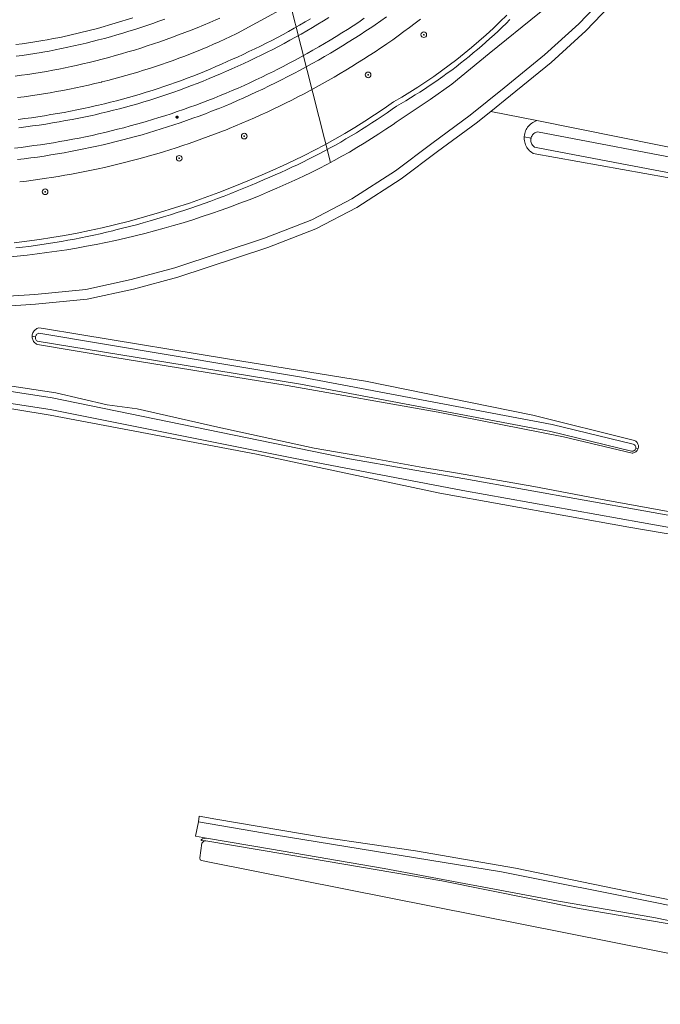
# Model space of a CAD drawing. Header units: metres. Extents: x 152610 to 160096, y 456114 to 462495.
# Tile 327 of 656: x 157693 to 157784, y 459653 to 459793. Entities that reach past the tile are written whole.
import ezdxf

# ---------------------------------------------------------------- set-up
doc = ezdxf.new("R2010")
doc.units = ezdxf.units.M
doc.header["$LTSCALE"] = 0.5
doc.layers.get('0').update_dxf_attribs({"linetype": 'CONTINUOUS'})
for name, color, linetype, lineweight in [('B-PV-GK-BESCHOEIING-G', 251, 'GK-BESCHOEIING-SO', 18), ('B-PV-GR-BOOM-S', 251, 'CONTINUOUS', 25), ('B-PV-GR-BOS_LOOF-GV', 251, 'CONTINUOUS', 13), ('B-PV-GR-GRAS-GV', 251, 'CONTINUOUS', 13), ('B-PV-IE-MEUBILAIR-S', 251, 'CONTINUOUS', 25), ('B-PV-KW-KUNSTWERK_DUIKER-G', 251, 'CONTINUOUS', 18), ('B-PV-OG-TERREIN_BEGROEID-GV', 251, 'CONTINUOUS', 18), ('B-PV-OG-TERREIN_OEVER-GV', 251, 'CONTINUOUS', 18), ('B-PV-OG-WATER_SLOOT-GV', 251, 'CONTINUOUS', 18), ('B-PV-VH-GESLOTENVERHARDING_ASFALT-GV', 251, 'CONTINUOUS', 18), ('B-PV-VH-OPENVERHARDING_BETONSTRAATSTEEN-GV', 251, 'CONTINUOUS', 18), ('B-PV-VH-OPENVERHARDING_TEGEL-GV', 251, 'CONTINUOUS', 18)]:
    doc.layers.add(name, color=color, linetype=linetype, lineweight=lineweight)
doc.styles.add('NLCS-ISO', font='NLCS-ISO.ttf')
doc.linetypes.add('GK-BESCHOEIING-SO', pattern='A,18,-3,[1,NLCS.SHX,S=0.6,R=0,X=0,Y=0],-3', length=24)

# ---------------------------------------------------------------- blocks, each defined once
blk = doc.blocks.new('SIE-MEUBILAIR_PAAL_LICHTMAST-SO')
for points in [[(-0.62, 0), (-1, 0)], [(-0.71, 0.71), (-0.44, 0.44)], [(0, 1), (0, 0.62)], [(0.44, 0.44), (0.71, 0.71)], [(1, 0), (0.62, 0)], [(-0.71, -0.71), (-0.44, -0.44)], [(0, -0.62), (0, -1)], [(0.44, -0.44), (0.71, -0.71)]]:
    blk.add_lwpolyline(points)
blk.add_circle((0, 0), 0.5)
blk = doc.blocks.new('SGR-BOOM_GBKN-SO')
at = {"linetype": 'ByBlock', "lineweight": 18}
h = blk.add_hatch(color=0, dxfattribs=at)
h.dxf.hatch_style = 1
edge = h.paths.add_edge_path()
edge.add_arc((0, 0), 0.25, 0, 360)
at = {"color": 0, "linetype": 'ByBlock', "lineweight": 18}
for radius in [2, 0.25]:
    blk.add_circle((0, 0), radius, dxfattribs=at)
at = {"color": 0, "linetype": 'ByBlock', "lineweight": 18, "style": 'NLCS-ISO'}
blk.add_attdef('SOORT', (2.5, 0), '', height=1.5, dxfattribs=at)

msp = doc.modelspace()

# ---------------------------------------------------------------- linework, layer by layer
at = {"layer": 'B-PV-GK-BESCHOEIING-G', "flags": 128}
msp.add_lwpolyline([(157621.543, 459766.067), (157631.048, 459764.67), (157642.392, 459762.921), (157651.111, 459761.466), (157658.881, 459760.528), (157670.486, 459759.043), (157671.519, 459758.901), (157672.555, 459758.776), (157673.593, 459758.666), (157674.632, 459758.573), (157675.673, 459758.495), (157676.714, 459758.433), (157677.757, 459758.387), (157678.8, 459758.357), (157679.843, 459758.343), (157680.886, 459758.346), (157681.93, 459758.364), (157682.972, 459758.398), (157684.015, 459758.448), (157685.056, 459758.514), (157686.096, 459758.596), (157686.593, 459758.641), (157691.469, 459758.993), (157692.877, 459759.131), (157694.284, 459759.284), (157695.689, 459759.454), (157697.091, 459759.64), (157698.492, 459759.841), (157699.891, 459760.058), (157701.286, 459760.291), (157702.679, 459760.54), (157704.07, 459760.805), (157705.457, 459761.085), (157706.84, 459761.381), (157708.221, 459761.692), (157709.598, 459762.019), (157710.971, 459762.362), (157712.34, 459762.72), (157713.705, 459763.094), (157715.065, 459763.483), (157716.421, 459763.887), (157717.773, 459764.307), (157719.119, 459764.741), (157720.461, 459765.192), (157721.797, 459765.657), (157723.128, 459766.137), (157724.454, 459766.632), (157725.774, 459767.143), (157727.088, 459767.668), (157728.396, 459768.208), (157729.698, 459768.763), (157730.993, 459769.332), (157732.282, 459769.916), (157733.504, 459770.486), (157734.605, 459771.021), (157735.7, 459771.57), (157736.787, 459772.134), (157737.867, 459772.711), (157738.939, 459773.303), (157740.003, 459773.908), (157741.06, 459774.528), (157742.108, 459775.161), (157743.147, 459775.808), (157744.179, 459776.468), (157745.201, 459777.142), (157746.215, 459777.829), (157746.665, 459778.14), (157751.466, 459781.377), (157754.544, 459783.551), (157759.862, 459787.893), (157767.004, 459793.665), (157769.663, 459795.836), (157771.592, 459797.477), (157772.996, 459799.061), (157773.88, 459800.012), (157774.034, 459800.485), (157774.439, 459802.482), (157774.677, 459804.995), (157775.837, 459806.35), (157777.24, 459806.647), (157777.583, 459806.728), (157777.923, 459806.824), (157778.259, 459806.935), (157778.589, 459807.061), (157778.912, 459807.202), (157779.229, 459807.358), (157779.539, 459807.528), (157779.841, 459807.712), (157780.134, 459807.909), (157780.418, 459808.119), (157780.692, 459808.342), (157780.955, 459808.577), (157781.208, 459808.824), (157781.314, 459808.934), (157784.487, 459812.368), (157787.194, 459815.116), (157791.103, 459818.503), (157792.459, 459819.51), (157792.799, 459819.78), (157793.128, 459820.063), (157793.447, 459820.358), (157793.755, 459820.664), (157794.051, 459820.982), (157794.335, 459821.31), (157794.607, 459821.648), (157794.867, 459821.996), (157795.113, 459822.354), (157795.346, 459822.72), (157795.565, 459823.095), (157795.771, 459823.477), (157795.962, 459823.867), (157796.139, 459824.263), (157796.301, 459824.666), (157796.448, 459825.075), (157796.558, 459825.416), (157797.833, 459830.252), (157799.338, 459839.181), (157799.825, 459844.168), (157802.799, 459860.033), (157803.904, 459866.493), (157803.979, 459866.989), (157804.069, 459867.481), (157804.175, 459867.97), (157804.297, 459868.456), (157804.434, 459868.938), (157804.586, 459869.415), (157804.754, 459869.886), (157804.937, 459870.353), (157805.134, 459870.813), (157805.346, 459871.266), (157805.572, 459871.713), (157805.813, 459872.152), (157806.068, 459872.583), (157806.336, 459873.006), (157806.617, 459873.42), (157806.912, 459873.825), (157807.219, 459874.22), (157807.539, 459874.606), (157807.871, 459874.981), (157808.215, 459875.345), (157808.57, 459875.697), (157808.936, 459876.039), (157809.313, 459876.368), (157809.701, 459876.686), (157810.098, 459876.99), (157810.505, 459877.282), (157810.921, 459877.561), (157811.345, 459877.826), (157811.528, 459877.935), (157812.002, 459878.151), (157812.482, 459878.352), (157812.968, 459878.539), (157813.459, 459878.711), (157813.956, 459878.868), (157814.457, 459879.009), (157814.963, 459879.135), (157815.472, 459879.245), (157815.984, 459879.339), (157816.499, 459879.418), (157817.015, 459879.481), (157817.534, 459879.528), (157818.02, 459879.558), (157818.905, 459879.593), (157819.791, 459879.612), (157820.676, 459879.615), (157821.562, 459879.603), (157822.447, 459879.574), (157823.332, 459879.529), (157824.216, 459879.468), (157825.098, 459879.392), (157825.979, 459879.299), (157826.858, 459879.191), (157827.735, 459879.066), (157828.61, 459878.926), (157829.482, 459878.77), (157829.829, 459878.703), (157847.691, 459875.272), (157865.972, 459871.844), (157882.201, 459869.24), (157907.939, 459864.663), (157948.65, 459857.262), (157954.27, 459856.255), (157958.365, 459855.867), (157961.463, 459855.418), (157965.353, 459854.346), (157975.192, 459850.435), (157981.133, 459848.696), (157981.85, 459848.478), (157982.571, 459848.275), (157983.296, 459848.088), (157984.025, 459847.916), (157984.758, 459847.76), (157985.493, 459847.62), (157986.232, 459847.495), (157986.973, 459847.386), (157987.716, 459847.293), (157988.461, 459847.216), (157989.208, 459847.155), (157989.956, 459847.109), (157990.704, 459847.08), (157991.453, 459847.067), (157992.202, 459847.07), (157992.951, 459847.088), (157993.699, 459847.123), (157994.416, 459847.171), (157998.714, 459847.624), (158000, 459847.633), (158009.32, 459846.378), (158022.876, 459843.827), (158034.469, 459841.861), (158044.977, 459839.819), (158047.253, 459839.446), (158053.831, 459839.622), (158055.86, 459839.703), (158056.805, 459839.603), (158057.541, 459839.502), (158058.277, 459839.296), (158059.083, 459838.951), (158060.206, 459838.327), (158060.828, 459837.754), (158066.888, 459832.17), (158069.422, 459829.419), (158073.654, 459823.494), (158074.393, 459822.728), (158079.172, 459818.975), (158081.949, 459816.68), (158083.317, 459816.023), (158088.641, 459814.932), (158095.297, 459813.674), (158095.505, 459813.573), (158095.706, 459813.458), (158095.899, 459813.33), (158096.082, 459813.188), (158096.255, 459813.034), (158096.418, 459812.869), (158096.568, 459812.693), (158096.706, 459812.507), (158096.83, 459812.312), (158096.941, 459812.108), (158097.038, 459811.898), (158097.12, 459811.681), (158097.186, 459811.459), (158097.237, 459811.234), (158097.273, 459811.005), (158097.293, 459810.774), (158097.296, 459810.542), (158097.284, 459810.311), (158097.255, 459810.081), (158097.211, 459809.854), (158097.207, 459809.835)], dxfattribs=at)
at = {"layer": 'B-PV-GR-BOS_LOOF-GV', "flags": 128}
for points in [[(157791.428, 459769.158), (157766.105, 459773.687), (157766.042, 459773.724), (157765.874, 459773.836), (157765.714, 459773.961), (157765.565, 459774.098), (157765.428, 459774.246), (157765.302, 459774.405), (157765.189, 459774.573), (157765.09, 459774.75), (157765.005, 459774.934), (157764.935, 459775.124), (157764.88, 459775.319), (157764.84, 459775.517), (157764.816, 459775.718), (157764.808, 459775.921), (157764.814, 459776.054), (157764.816, 459776.123), (157764.84, 459776.324), (157764.88, 459776.522), (157764.935, 459776.717), (157765.006, 459776.907), (157765.091, 459777.09), (157765.19, 459777.266), (157765.303, 459777.434), (157765.429, 459777.592), (157765.566, 459777.74), (157765.715, 459777.876), (157765.875, 459778), (157766.043, 459778.111), (157766.22, 459778.209), (157766.404, 459778.292), (157766.595, 459778.36), (157760.088, 459779.674), (157758.007, 459778), (157752.526, 459773.997), (157747.345, 459770.086), (157741.047, 459766.031), (157735.249, 459763.026), (157728.421, 459760.36), (157715.654, 459756.15), (157709.38, 459754.447), (157702.815, 459753.026), (157695.46, 459752.318), (157687.768, 459751.822)], [(157681.731, 459742.258), (157698.34, 459739.76), (157705.633, 459738.066), (157709.872, 459737.468), (157721.336, 459734.895), (157735.008, 459731.92), (157741.071, 459730.881), (157750.429, 459729.167), (157755.335, 459728.365), (157766.199, 459726.452), (157775.873, 459724.636), (157785.511, 459722.854)], [(157786.762, 459664.206), (157772.604, 459666.618), (157753.115, 459670.529), (157734.507, 459673.713), (157719.617, 459676.197), (157719.421, 459676.196), (157719.086, 459675.885), (157718.789, 459673.809), (157718.819, 459673.528), (157719.016, 459673.417), (157720.173, 459673.16), (157821.661, 459653.018)]]:
    msp.add_lwpolyline(points, dxfattribs=at)
msp.add_lwpolyline([(157694.985, 459747.8), (157694.987, 459747.85), (157695.006, 459747.99), (157695.042, 459748.126), (157695.093, 459748.258), (157695.158, 459748.383), (157695.237, 459748.5), (157695.328, 459748.608), (157695.432, 459748.704), (157695.545, 459748.788), (157695.667, 459748.859), (157695.797, 459748.915), (157695.932, 459748.957), (157695.952, 459748.961), (157696.592, 459748.899), (157701.754, 459748.028), (157723.008, 459744.551), (157742.304, 459741.43), (157766.028, 459736.59), (157780.443, 459732.994), (157780.552, 459732.941), (157780.654, 459732.874), (157780.746, 459732.794), (157780.827, 459732.703), (157780.896, 459732.602), (157780.95, 459732.494), (157780.99, 459732.379), (157781.015, 459732.259), (157781.023, 459732.138), (157781.016, 459732.016), (157780.993, 459731.897), (157780.985, 459731.873), (157780.954, 459731.781), (157780.901, 459731.672), (157780.833, 459731.57), (157780.753, 459731.479), (157780.662, 459731.398), (157780.561, 459731.33), (157780.452, 459731.276), (157780.336, 459731.237), (157780.217, 459731.213), (157780.119, 459731.205), (157770.398, 459733.523), (157752.581, 459737.027), (157731.19, 459740.772), (157706.462, 459744.83), (157695.734, 459746.601), (157695.608, 459746.664), (157695.489, 459746.742), (157695.381, 459746.832), (157695.283, 459746.933), (157695.197, 459747.045), (157695.125, 459747.167), (157695.066, 459747.295), (157695.023, 459747.429), (157694.995, 459747.568), (157694.983, 459747.709)], close=True, dxfattribs=at)
at = {"layer": 'B-PV-GR-GRAS-GV', "flags": 128}
msp.add_lwpolyline([(157778.036, 459795.821), (157773.566, 459791.085), (157768.625, 459786.613), (157762.869, 459781.91), (157760.088, 459779.674), (157766.595, 459778.36), (157789.82, 459773.71), (157859.915, 459759.763), (157936.311, 459745.13)], dxfattribs=at)
at = {"layer": 'B-PV-KW-KUNSTWERK_DUIKER-G', "flags": 128}
msp.add_lwpolyline([(157698.636, 459845.35), (157706.336, 459845.089), (157718.406, 459806.614), (157727.355, 459811.814), (157737.344, 459772.432)], dxfattribs=at)
at = {"layer": 'B-PV-OG-TERREIN_BEGROEID-GV', "flags": 128}
for points in [[(157692.924, 459781.631), (157693.846, 459781.754), (157694.767, 459781.884), (157695.687, 459782.022), (157696.605, 459782.168), (157697.523, 459782.323), (157698.438, 459782.484), (157699.353, 459782.654), (157700.266, 459782.832), (157701.178, 459783.017), (157702.087, 459783.211), (157702.996, 459783.412), (157703.902, 459783.621), (157704.807, 459783.837), (157704.858, 459783.85), (157705.715, 459784.062), (157706.569, 459784.283), (157707.422, 459784.51), (157708.272, 459784.746), (157709.121, 459784.99), (157709.967, 459785.24), (157710.81, 459785.499), (157711.652, 459785.766), (157712.491, 459786.039), (157713.327, 459786.321), (157714.161, 459786.61), (157714.992, 459786.907), (157715.821, 459787.211), (157716.646, 459787.523), (157717.469, 459787.842), (157718.289, 459788.168), (157719.106, 459788.502), (157719.92, 459788.844), (157720.731, 459789.192), (157721.538, 459789.548), (157722.342, 459789.912), (157723.143, 459790.282), (157723.941, 459790.66), (157724.121, 459790.747), (157734.371, 459796.373)], [(157762.334, 459793.301), (157761.37, 459792.353), (157760.39, 459791.422), (157759.394, 459790.509), (157758.381, 459789.614), (157757.352, 459788.737), (157756.308, 459787.879), (157755.249, 459787.039), (157754.174, 459786.219), (157753.086, 459785.418), (157751.983, 459784.636), (157750.867, 459783.874), (157749.737, 459783.132), (157748.594, 459782.41), (157747.438, 459781.709), (157746.27, 459781.029), (157744.924, 459780.084), (157743.561, 459779.163), (157742.182, 459778.266), (157740.788, 459777.394), (157739.378, 459776.546), (157737.954, 459775.724), (157736.515, 459774.927), (157735.062, 459774.156), (157733.596, 459773.41), (157732.117, 459772.691), (157730.625, 459771.997), (157729.121, 459771.331), (157727.606, 459770.691), (157725.572, 459769.816), (157723.524, 459768.977), (157721.461, 459768.174), (157719.384, 459767.407), (157717.294, 459766.676), (157715.191, 459765.983), (157713.077, 459765.326), (157710.951, 459764.707), (157708.815, 459764.125), (157706.669, 459763.581), (157704.909, 459763.158), (157703.141, 459762.765), (157701.368, 459762.401), (157699.588, 459762.067), (157697.803, 459761.763), (157696.014, 459761.489), (157694.22, 459761.245), (157692.422, 459761.031)], [(157692.422, 459761.031), (157694.22, 459761.245), (157696.014, 459761.489), (157697.803, 459761.763), (157699.588, 459762.067), (157701.368, 459762.401), (157703.141, 459762.765), (157704.909, 459763.158), (157706.669, 459763.581), (157708.815, 459764.125), (157710.951, 459764.707), (157713.077, 459765.326), (157715.191, 459765.983), (157717.294, 459766.676), (157719.384, 459767.407), (157721.461, 459768.174), (157723.524, 459768.977), (157725.572, 459769.816), (157727.606, 459770.691), (157729.121, 459771.331), (157730.625, 459771.997), (157732.117, 459772.691), (157733.596, 459773.41), (157735.062, 459774.156), (157736.515, 459774.927), (157737.954, 459775.724), (157739.378, 459776.546), (157740.788, 459777.394), (157742.182, 459778.266), (157743.561, 459779.163), (157744.924, 459780.084), (157746.27, 459781.029), (157747.438, 459781.709), (157748.594, 459782.41), (157749.737, 459783.132), (157750.867, 459783.874), (157751.983, 459784.636), (157753.086, 459785.418), (157754.174, 459786.219), (157755.249, 459787.039), (157756.308, 459787.879), (157757.352, 459788.737), (157758.381, 459789.614), (157759.394, 459790.509), (157760.39, 459791.422), (157761.37, 459792.353), (157762.334, 459793.301)], [(157742.123, 459792.879), (157741.33, 459792.347), (157740.532, 459791.823), (157739.729, 459791.305), (157738.922, 459790.794), (157738.112, 459790.29), (157737.297, 459789.793), (157736.477, 459789.302), (157735.654, 459788.818), (157734.826, 459788.342), (157733.995, 459787.872), (157733.16, 459787.409), (157732.321, 459786.953), (157731.478, 459786.504), (157730.631, 459786.063), (157729.781, 459785.628), (157729.231, 459785.35), (157728.403, 459784.938), (157727.571, 459784.534), (157726.736, 459784.137), (157725.897, 459783.747), (157725.054, 459783.364), (157724.209, 459782.988), (157723.36, 459782.62), (157722.508, 459782.259), (157721.653, 459781.906), (157720.795, 459781.56), (157719.935, 459781.222), (157719.071, 459780.89), (157718.204, 459780.567), (157717.335, 459780.251), (157716.463, 459779.942), (157715.588, 459779.641), (157714.711, 459779.348), (157713.831, 459779.062), (157712.949, 459778.784), (157712.064, 459778.513), (157711.177, 459778.25), (157710.69, 459778.107), (157709.796, 459777.851), (157708.901, 459777.602), (157708.003, 459777.362), (157707.103, 459777.129), (157706.201, 459776.904), (157705.298, 459776.687), (157704.392, 459776.477), (157703.485, 459776.275), (157702.576, 459776.081), (157701.665, 459775.895), (157700.753, 459775.717), (157699.839, 459775.546), (157698.924, 459775.384), (157698.008, 459775.229), (157697.09, 459775.082), (157696.171, 459774.944), (157695.251, 459774.813), (157694.33, 459774.69), (157693.407, 459774.574), (157692.484, 459774.467)], [(157721.611, 459792.883), (157721.052, 459792.64), (157720.181, 459792.267), (157719.306, 459791.902), (157718.427, 459791.545), (157717.546, 459791.194), (157716.662, 459790.851), (157715.775, 459790.516), (157714.886, 459790.188), (157713.993, 459789.868), (157713.098, 459789.555), (157712.2, 459789.25), (157711.3, 459788.952), (157710.397, 459788.662), (157709.492, 459788.38), (157708.585, 459788.105), (157707.675, 459787.838), (157706.763, 459787.578), (157705.849, 459787.326), (157704.933, 459787.082), (157704.014, 459786.846), (157703.094, 459786.618), (157702.172, 459786.397), (157701.248, 459786.184), (157700.545, 459786.032), (157699.665, 459785.85), (157698.784, 459785.676), (157697.902, 459785.509), (157697.018, 459785.35), (157696.133, 459785.2), (157695.246, 459785.057), (157694.358, 459784.922), (157693.469, 459784.795), (157692.579, 459784.675)], [(157692.664, 459789.141), (157693.56, 459789.264), (157694.456, 459789.395), (157695.35, 459789.534), (157696.243, 459789.68), (157696.484, 459789.722), (157697.135, 459789.835), (157698.026, 459789.997), (157698.915, 459790.167), (157699.141, 459790.212), (157704.254, 459791.42), (157709.288, 459792.924)], [(157692.679, 459760.305), (157693.606, 459760.413), (157694.532, 459760.529), (157695.456, 459760.653), (157696.38, 459760.784), (157697.302, 459760.924), (157698.223, 459761.072), (157699.143, 459761.227), (157700.062, 459761.391), (157700.979, 459761.562), (157701.894, 459761.741), (157702.808, 459761.928), (157703.721, 459762.123), (157704.631, 459762.325), (157705.54, 459762.536), (157706.447, 459762.754), (157706.849, 459762.853), (157707.827, 459763.096), (157708.803, 459763.347), (157709.777, 459763.605), (157710.748, 459763.872), (157711.718, 459764.146), (157712.685, 459764.427), (157713.65, 459764.716), (157714.613, 459765.013), (157715.574, 459765.318), (157716.532, 459765.63), (157717.487, 459765.95), (157718.44, 459766.277), (157719.39, 459766.612), (157720.338, 459766.955), (157721.282, 459767.305), (157722.225, 459767.662), (157723.164, 459768.027), (157724.1, 459768.4), (157725.033, 459768.78), (157725.963, 459769.167), (157726.89, 459769.561), (157727.814, 459769.963), (157727.9, 459770.001), (157728.699, 459770.334), (157729.494, 459770.675), (157730.286, 459771.023), (157731.076, 459771.379), (157731.861, 459771.741), (157732.644, 459772.111), (157733.423, 459772.488), (157734.198, 459772.873), (157734.97, 459773.264), (157735.738, 459773.663), (157736.502, 459774.068), (157737.263, 459774.481), (157738.02, 459774.901), (157738.773, 459775.327), (157739.522, 459775.761), (157740.266, 459776.202), (157741.007, 459776.649), (157741.744, 459777.103), (157742.476, 459777.564), (157743.204, 459778.032), (157743.928, 459778.507), (157744.647, 459778.988), (157745.362, 459779.476), (157746.073, 459779.97), (157746.675, 459780.397), (157747.352, 459780.788), (157748.025, 459781.187), (157748.695, 459781.592), (157749.359, 459782.004), (157750.02, 459782.423), (157750.677, 459782.849), (157751.329, 459783.281), (157751.976, 459783.72), (157752.619, 459784.165), (157753.258, 459784.617), (157753.891, 459785.076), (157754.52, 459785.541), (157755.144, 459786.012), (157755.764, 459786.49), (157756.378, 459786.974), (157756.988, 459787.465), (157757.592, 459787.961), (157758.192, 459788.464), (157758.786, 459788.973), (157759.375, 459789.488), (157759.958, 459790.009), (157760.537, 459790.535), (157761.109, 459791.068), (157761.677, 459791.607), (157762.239, 459792.151), (157762.795, 459792.701)], [(157762.795, 459792.701), (157762.239, 459792.151), (157761.677, 459791.607), (157761.109, 459791.068), (157760.537, 459790.535), (157759.958, 459790.009), (157759.375, 459789.488), (157758.786, 459788.973), (157758.192, 459788.464), (157757.592, 459787.961), (157756.988, 459787.465), (157756.378, 459786.974), (157755.764, 459786.49), (157755.144, 459786.012), (157754.52, 459785.541), (157753.891, 459785.076), (157753.258, 459784.617), (157752.619, 459784.165), (157751.976, 459783.72), (157751.329, 459783.281), (157750.677, 459782.849), (157750.02, 459782.423), (157749.359, 459782.004), (157748.695, 459781.592), (157748.025, 459781.187), (157747.352, 459780.788), (157746.675, 459780.397), (157746.073, 459779.97), (157745.362, 459779.476), (157744.647, 459778.988), (157743.928, 459778.507), (157743.204, 459778.032), (157742.476, 459777.564), (157741.744, 459777.103), (157741.007, 459776.649), (157740.266, 459776.202), (157739.522, 459775.761), (157738.773, 459775.327), (157738.02, 459774.901), (157737.263, 459774.481), (157736.502, 459774.068), (157735.738, 459773.663), (157734.97, 459773.264), (157734.198, 459772.873), (157733.423, 459772.488), (157732.644, 459772.111), (157731.861, 459771.741), (157731.076, 459771.379), (157730.286, 459771.023), (157729.494, 459770.675), (157728.699, 459770.334), (157727.9, 459770.001), (157727.814, 459769.963), (157726.89, 459769.561), (157725.963, 459769.167), (157725.033, 459768.78), (157724.1, 459768.4), (157723.164, 459768.027), (157722.225, 459767.662), (157721.282, 459767.305), (157720.338, 459766.955), (157719.39, 459766.612), (157718.44, 459766.277), (157717.487, 459765.95), (157716.532, 459765.63), (157715.574, 459765.318), (157714.613, 459765.013), (157713.65, 459764.716), (157712.685, 459764.427), (157711.718, 459764.146), (157710.748, 459763.872), (157709.777, 459763.605), (157708.803, 459763.347), (157707.827, 459763.096), (157706.849, 459762.853), (157706.447, 459762.754), (157705.54, 459762.536), (157704.631, 459762.325), (157703.721, 459762.123), (157702.808, 459761.928), (157701.894, 459761.741), (157700.979, 459761.562), (157700.062, 459761.391), (157699.143, 459761.227), (157698.223, 459761.072), (157697.302, 459760.924), (157696.38, 459760.784), (157695.456, 459760.653), (157694.532, 459760.529), (157693.606, 459760.413), (157692.679, 459760.305)], [(157692.877, 459759.131), (157694.284, 459759.284), (157695.689, 459759.454), (157697.091, 459759.64), (157698.492, 459759.841), (157699.891, 459760.058), (157701.286, 459760.291), (157702.679, 459760.54), (157704.069, 459760.804), (157705.457, 459761.085), (157706.84, 459761.381), (157708.221, 459761.692), (157709.598, 459762.019), (157710.971, 459762.362), (157712.34, 459762.72), (157713.705, 459763.093), (157715.065, 459763.483), (157716.421, 459763.887), (157717.773, 459764.306), (157719.119, 459764.741), (157720.461, 459765.192), (157721.797, 459765.657), (157723.128, 459766.137), (157724.454, 459766.633), (157725.774, 459767.143), (157727.088, 459767.668), (157728.396, 459768.208), (157729.698, 459768.763), (157730.993, 459769.332), (157732.282, 459769.916), (157733.504, 459770.486), (157734.605, 459771.021), (157735.7, 459771.57), (157736.787, 459772.134), (157737.867, 459772.711), (157738.939, 459773.303), (157740.003, 459773.908), (157741.06, 459774.528), (157742.108, 459775.161), (157743.147, 459775.808), (157744.179, 459776.468), (157745.201, 459777.142), (157746.215, 459777.829), (157746.665, 459778.14), (157751.466, 459781.377), (157754.544, 459783.551), (157759.862, 459787.893), (157767.005, 459793.665)], [(157692.921, 459772.836), (157693.863, 459772.95), (157694.803, 459773.071), (157695.743, 459773.201), (157696.681, 459773.338), (157696.712, 459773.343), (157697.648, 459773.49), (157698.582, 459773.644), (157699.516, 459773.806), (157700.448, 459773.977), (157701.378, 459774.155), (157702.307, 459774.341), (157703.234, 459774.535), (157704.16, 459774.736), (157705.083, 459774.946), (157706.005, 459775.163), (157706.926, 459775.388), (157707.844, 459775.621), (157708.76, 459775.861), (157709.674, 459776.11), (157710.586, 459776.366), (157711.496, 459776.629), (157712.404, 459776.901), (157713.309, 459777.18), (157714.212, 459777.466), (157715.112, 459777.76), (157716.01, 459778.062), (157716.905, 459778.372), (157717.798, 459778.689), (157718.688, 459779.013), (157719.575, 459779.345), (157720.46, 459779.685), (157721.341, 459780.032), (157721.395, 459780.053), (157722.308, 459780.43), (157723.219, 459780.815), (157724.126, 459781.207), (157725.03, 459781.606), (157725.931, 459782.013), (157726.829, 459782.427), (157727.723, 459782.848), (157728.614, 459783.277), (157729.501, 459783.712), (157730.385, 459784.155), (157731.264, 459784.605), (157732.141, 459785.062), (157733.014, 459785.527), (157733.882, 459785.998), (157734.747, 459786.476), (157735.609, 459786.961), (157736.466, 459787.453), (157737.319, 459787.952), (157738.168, 459788.458), (157739.013, 459788.971), (157739.854, 459789.491), (157740.69, 459790.017), (157741.522, 459790.55), (157742.35, 459791.09), (157743.174, 459791.637), (157743.669, 459791.97), (157744.465, 459792.526), (157745.257, 459793.088)], [(157750.11, 459792.764), (157749.327, 459792.166), (157748.539, 459791.575), (157747.747, 459790.99), (157746.949, 459790.411), (157746.148, 459789.839), (157745.341, 459789.274), (157745.261, 459789.22), (157744.454, 459788.673), (157743.641, 459788.133), (157742.825, 459787.599), (157742.004, 459787.072), (157741.179, 459786.552), (157740.35, 459786.039), (157739.516, 459785.533), (157738.678, 459785.033), (157737.836, 459784.54), (157736.99, 459784.055), (157736.141, 459783.576), (157735.287, 459783.104), (157734.43, 459782.639), (157733.568, 459782.181), (157732.703, 459781.731), (157731.835, 459781.287), (157730.962, 459780.851), (157730.086, 459780.422), (157729.207, 459779.999), (157728.324, 459779.585), (157727.438, 459779.177), (157726.549, 459778.777), (157725.656, 459778.384), (157724.76, 459777.998), (157723.861, 459777.62), (157722.959, 459777.249), (157722.655, 459777.127), (157721.764, 459776.775), (157720.869, 459776.431), (157719.972, 459776.094), (157719.071, 459775.764), (157718.168, 459775.442), (157717.262, 459775.128), (157716.354, 459774.821), (157715.443, 459774.522), (157714.53, 459774.23), (157713.615, 459773.946), (157712.696, 459773.67), (157711.776, 459773.401), (157710.854, 459773.14), (157709.929, 459772.887), (157709.002, 459772.641), (157708.074, 459772.404), (157707.143, 459772.174), (157706.21, 459771.951), (157705.276, 459771.737), (157704.34, 459771.53), (157703.402, 459771.331), (157702.462, 459771.14), (157701.521, 459770.957), (157700.579, 459770.782), (157699.635, 459770.614), (157698.69, 459770.455), (157697.743, 459770.303), (157697.01, 459770.19), (157696.064, 459770.051), (157695.117, 459769.92), (157694.169, 459769.797), (157693.219, 459769.682)]]:
    msp.add_lwpolyline(points, dxfattribs=at)
at = {"layer": 'B-PV-OG-TERREIN_OEVER-GV', "flags": 128}
for points in [[(157776.996, 459796.765), (157772.583, 459792.09), (157767.708, 459787.678), (157761.985, 459783.001), (157757.152, 459779.116), (157751.689, 459775.125), (157746.541, 459771.239), (157740.342, 459767.248), (157734.669, 459764.308), (157727.945, 459761.682), (157715.25, 459757.496), (157709.047, 459755.813), (157702.599, 459754.417), (157695.348, 459753.719), (157687.708, 459753.226)], [(157687.768, 459751.822), (157695.46, 459752.318), (157702.815, 459753.026), (157709.38, 459754.447), (157715.654, 459756.15), (157728.421, 459760.36), (157735.249, 459763.026), (157741.047, 459766.031), (157747.345, 459770.086), (157752.526, 459773.997), (157758.007, 459778), (157760.088, 459779.674), (157762.869, 459781.91), (157768.625, 459786.613), (157773.566, 459791.085), (157778.036, 459795.821)], [(157789.82, 459773.71), (157766.595, 459778.36), (157766.404, 459778.292), (157766.22, 459778.209), (157766.043, 459778.111), (157765.875, 459778), (157765.715, 459777.876), (157765.566, 459777.74), (157765.429, 459777.592), (157765.303, 459777.434), (157765.19, 459777.266), (157765.091, 459777.09), (157765.006, 459776.907), (157764.935, 459776.717), (157764.88, 459776.522), (157764.84, 459776.324), (157764.816, 459776.123), (157764.814, 459776.054), (157765.793, 459775.891), (157765.81, 459775.958), (157765.859, 459776.089), (157765.923, 459776.213), (157766, 459776.329), (157766.091, 459776.436), (157766.192, 459776.531), (157766.304, 459776.614), (157766.425, 459776.684), (157766.553, 459776.74), (157766.687, 459776.78), (157813.342, 459767.872)], [(157817.491, 459764.868), (157767.99, 459774.26), (157766.274, 459774.598), (157766.164, 459774.685), (157766.065, 459774.784), (157765.978, 459774.893), (157765.904, 459775.012), (157765.844, 459775.138), (157765.799, 459775.27), (157765.77, 459775.406), (157765.756, 459775.545), (157765.758, 459775.685), (157765.776, 459775.823), (157765.793, 459775.891), (157764.814, 459776.054), (157764.808, 459775.921), (157764.816, 459775.718), (157764.84, 459775.517), (157764.88, 459775.319), (157764.935, 459775.124), (157765.005, 459774.934), (157765.09, 459774.75), (157765.189, 459774.573), (157765.302, 459774.405), (157765.428, 459774.246), (157765.565, 459774.098), (157765.714, 459773.961), (157765.874, 459773.836), (157766.042, 459773.724), (157766.105, 459773.687), (157791.428, 459769.158)], [(157666.907, 459743.799), (157697.841, 459739.06), (157740.029, 459730.411), (157756.393, 459727.561), (157781.771, 459723.028), (157812.022, 459717.639)], [(157785.511, 459722.854), (157775.873, 459724.636), (157766.199, 459726.452), (157755.335, 459728.365), (157750.429, 459729.167), (157741.071, 459730.881), (157735.008, 459731.92), (157721.336, 459734.895), (157709.872, 459737.468), (157705.633, 459738.066), (157698.34, 459739.76), (157681.731, 459742.258)], [(157664.268, 459742.056), (157697.524, 459736.604), (157726.825, 459731.052), (157752.837, 459725.51), (157779.647, 459720.71), (157806.106, 459716.187)], [(157820.117, 459714.47), (157781.473, 459721.355), (157756.083, 459725.889), (157732.094, 459730.504), (157697.547, 459737.385), (157666.622, 459742.123)], [(157803.246, 459664.296), (157782.635, 459668.409), (157763.601, 459672.324), (157749.408, 459674.771), (157736.444, 459676.702), (157721.06, 459679.28), (157718.683, 459679.721), (157718.581, 459678.916), (157729.314, 459677.042), (157761.608, 459671.824), (157783.634, 459667.405), (157810.572, 459661.866)], [(157810.225, 459659.794), (157783.222, 459665.345), (157769.695, 459667.648), (157744.945, 459672.266), (157728.965, 459675.014), (157719.737, 459676.585), (157719.155, 459676.504), (157718.981, 459676.363), (157718.963, 459676.275), (157719.421, 459676.196), (157719.617, 459676.197), (157734.507, 459673.713), (157753.115, 459670.529), (157772.604, 459666.618), (157786.762, 459664.206)]]:
    msp.add_lwpolyline(points, dxfattribs=at)
for points in [[(157695.47, 459747.713), (157694.985, 459747.8), (157694.983, 459747.709), (157694.995, 459747.568), (157695.023, 459747.429), (157695.066, 459747.295), (157695.125, 459747.167), (157695.197, 459747.045), (157695.283, 459746.933), (157695.381, 459746.832), (157695.489, 459746.742), (157695.608, 459746.664), (157695.734, 459746.601), (157706.462, 459744.83), (157731.19, 459740.772), (157752.581, 459737.027), (157770.398, 459733.523), (157780.119, 459731.205), (157780.217, 459731.213), (157780.336, 459731.237), (157780.452, 459731.276), (157780.561, 459731.33), (157780.662, 459731.398), (157780.753, 459731.479), (157780.833, 459731.57), (157780.901, 459731.672), (157780.954, 459731.781), (157780.985, 459731.873), (157780.658, 459731.925), (157780.64, 459731.838), (157780.606, 459731.755), (157780.558, 459731.679), (157780.498, 459731.613), (157780.427, 459731.559), (157780.347, 459731.519), (157780.262, 459731.493), (157780.173, 459731.483), (157780.084, 459731.489), (157780.052, 459731.495), (157768.572, 459734.272), (157733.049, 459740.998), (157695.712, 459747.101), (157695.639, 459747.166), (157695.575, 459747.244), (157695.524, 459747.331), (157695.487, 459747.425), (157695.466, 459747.523), (157695.461, 459747.624)], [(157696.592, 459748.899), (157695.952, 459748.961), (157695.932, 459748.957), (157695.797, 459748.915), (157695.667, 459748.859), (157695.545, 459748.788), (157695.432, 459748.704), (157695.328, 459748.608), (157695.237, 459748.5), (157695.158, 459748.383), (157695.093, 459748.258), (157695.042, 459748.126), (157695.006, 459747.99), (157694.987, 459747.85), (157694.985, 459747.8), (157695.47, 459747.713), (157695.471, 459747.724), (157695.498, 459747.821), (157695.539, 459747.913), (157695.594, 459747.998), (157695.662, 459748.072), (157695.741, 459748.135), (157695.829, 459748.185), (157695.924, 459748.22), (157733.231, 459741.981), (157768.783, 459735.25), (157780.287, 459732.467), (157780.371, 459732.437), (157780.449, 459732.392), (157780.517, 459732.334), (157780.574, 459732.265), (157780.617, 459732.188), (157780.647, 459732.103), (157780.66, 459732.015), (157780.658, 459731.925), (157780.985, 459731.873), (157780.993, 459731.897), (157781.016, 459732.016), (157781.023, 459732.138), (157781.015, 459732.259), (157780.99, 459732.379), (157780.95, 459732.494), (157780.896, 459732.602), (157780.827, 459732.703), (157780.746, 459732.794), (157780.654, 459732.874), (157780.552, 459732.941), (157780.443, 459732.994), (157766.028, 459736.59), (157742.304, 459741.43), (157723.008, 459744.551), (157701.754, 459748.028)]]:
    msp.add_lwpolyline(points, close=True, dxfattribs=at)
at = {"layer": 'B-PV-OG-WATER_SLOOT-GV', "flags": 128}
for points in [[(157687.708, 459753.226), (157695.348, 459753.719), (157702.599, 459754.417), (157709.047, 459755.813), (157715.25, 459757.496), (157727.945, 459761.682), (157734.669, 459764.308), (157740.342, 459767.248), (157746.541, 459771.239), (157751.689, 459775.125), (157757.152, 459779.116), (157761.985, 459783.001), (157767.708, 459787.678), (157772.583, 459792.09), (157776.996, 459796.765)], [(157767.005, 459793.665), (157759.862, 459787.893), (157754.544, 459783.551), (157751.466, 459781.377), (157746.665, 459778.14), (157746.215, 459777.829), (157745.201, 459777.142), (157744.179, 459776.468), (157743.147, 459775.808), (157742.108, 459775.161), (157741.06, 459774.528), (157740.003, 459773.908), (157738.939, 459773.303), (157737.867, 459772.711), (157736.787, 459772.134), (157735.7, 459771.57), (157734.605, 459771.021), (157733.504, 459770.486), (157732.282, 459769.916), (157730.993, 459769.332), (157729.698, 459768.763), (157728.396, 459768.208), (157727.088, 459767.668), (157725.774, 459767.143), (157724.454, 459766.633), (157723.128, 459766.137), (157721.797, 459765.657), (157720.461, 459765.192), (157719.119, 459764.741), (157717.773, 459764.306), (157716.421, 459763.887), (157715.065, 459763.483), (157713.705, 459763.093), (157712.34, 459762.72), (157710.971, 459762.362), (157709.598, 459762.019), (157708.221, 459761.692), (157706.84, 459761.381), (157705.457, 459761.085), (157704.069, 459760.804), (157702.679, 459760.54), (157701.286, 459760.291), (157699.891, 459760.058), (157698.492, 459759.841), (157697.091, 459759.64), (157695.689, 459759.454), (157694.284, 459759.284), (157692.877, 459759.131)], [(157813.342, 459767.872), (157766.687, 459776.78), (157766.553, 459776.74), (157766.425, 459776.684), (157766.304, 459776.614), (157766.192, 459776.531), (157766.091, 459776.436), (157766, 459776.329), (157765.923, 459776.213), (157765.859, 459776.089), (157765.81, 459775.958), (157765.793, 459775.891), (157765.776, 459775.823), (157765.758, 459775.685), (157765.756, 459775.545), (157765.77, 459775.406), (157765.799, 459775.27), (157765.844, 459775.138), (157765.904, 459775.012), (157765.978, 459774.893), (157766.065, 459774.784), (157766.164, 459774.685), (157766.274, 459774.598), (157767.99, 459774.26), (157817.491, 459764.868)], [(157812.022, 459717.639), (157781.771, 459723.028), (157756.393, 459727.561), (157740.029, 459730.411), (157697.841, 459739.06), (157666.907, 459743.799)], [(157666.622, 459742.123), (157697.547, 459737.385), (157732.094, 459730.504), (157756.083, 459725.889), (157781.473, 459721.355), (157820.117, 459714.47)], [(157810.572, 459661.866), (157783.634, 459667.405), (157761.608, 459671.824), (157729.314, 459677.042), (157718.581, 459678.916), (157718.166, 459676.852), (157719.737, 459676.585), (157728.965, 459675.014), (157744.945, 459672.266), (157769.695, 459667.648), (157783.222, 459665.345), (157810.225, 459659.794)]]:
    msp.add_lwpolyline(points, dxfattribs=at)
msp.add_lwpolyline([(157733.231, 459741.981), (157695.924, 459748.22), (157695.829, 459748.185), (157695.741, 459748.135), (157695.662, 459748.072), (157695.594, 459747.998), (157695.539, 459747.913), (157695.498, 459747.821), (157695.471, 459747.724), (157695.47, 459747.713), (157695.461, 459747.624), (157695.466, 459747.523), (157695.487, 459747.425), (157695.524, 459747.331), (157695.575, 459747.244), (157695.639, 459747.166), (157695.712, 459747.101), (157733.049, 459740.998), (157768.572, 459734.272), (157780.052, 459731.495), (157780.084, 459731.489), (157780.173, 459731.483), (157780.262, 459731.493), (157780.347, 459731.519), (157780.427, 459731.559), (157780.498, 459731.613), (157780.558, 459731.679), (157780.606, 459731.755), (157780.64, 459731.838), (157780.658, 459731.925), (157780.66, 459732.015), (157780.647, 459732.103), (157780.617, 459732.188), (157780.574, 459732.265), (157780.517, 459732.334), (157780.449, 459732.392), (157780.371, 459732.437), (157780.287, 459732.467), (157768.783, 459735.25)], close=True, dxfattribs=at)
at = {"layer": 'B-PV-VH-GESLOTENVERHARDING_ASFALT-GV', "flags": 128}
for points in [[(157734.371, 459796.373), (157724.121, 459790.747), (157723.941, 459790.66), (157723.143, 459790.282), (157722.342, 459789.912), (157721.538, 459789.548), (157720.731, 459789.192), (157719.92, 459788.844), (157719.106, 459788.502), (157718.289, 459788.168), (157717.469, 459787.842), (157716.646, 459787.523), (157715.821, 459787.211), (157714.992, 459786.907), (157714.161, 459786.61), (157713.327, 459786.321), (157712.491, 459786.039), (157711.652, 459785.766), (157710.81, 459785.499), (157709.967, 459785.24), (157709.121, 459784.99), (157708.272, 459784.746), (157707.422, 459784.51), (157706.569, 459784.283), (157705.715, 459784.062), (157704.858, 459783.85), (157704.807, 459783.837), (157703.902, 459783.621), (157702.996, 459783.412), (157702.087, 459783.211), (157701.178, 459783.017), (157700.266, 459782.832), (157699.353, 459782.654), (157698.438, 459782.484), (157697.523, 459782.323), (157696.605, 459782.168), (157695.687, 459782.022), (157694.767, 459781.884), (157693.846, 459781.754), (157692.924, 459781.631)], [(157692.484, 459774.467), (157693.407, 459774.574), (157694.33, 459774.69), (157695.251, 459774.813), (157696.171, 459774.944), (157697.09, 459775.082), (157698.008, 459775.229), (157698.924, 459775.384), (157699.839, 459775.546), (157700.753, 459775.717), (157701.665, 459775.895), (157702.576, 459776.081), (157703.485, 459776.275), (157704.392, 459776.477), (157705.298, 459776.687), (157706.201, 459776.904), (157707.103, 459777.129), (157708.003, 459777.362), (157708.901, 459777.602), (157709.796, 459777.851), (157710.69, 459778.107), (157711.177, 459778.25), (157712.064, 459778.513), (157712.949, 459778.784), (157713.831, 459779.062), (157714.711, 459779.348), (157715.588, 459779.641), (157716.463, 459779.942), (157717.335, 459780.251), (157718.204, 459780.567), (157719.071, 459780.89), (157719.935, 459781.222), (157720.795, 459781.56), (157721.653, 459781.906), (157722.508, 459782.259), (157723.36, 459782.62), (157724.209, 459782.988), (157725.054, 459783.364), (157725.897, 459783.747), (157726.736, 459784.137), (157727.571, 459784.534), (157728.403, 459784.938), (157729.231, 459785.35), (157729.781, 459785.628), (157730.631, 459786.063), (157731.478, 459786.504), (157732.321, 459786.953), (157733.16, 459787.409), (157733.995, 459787.872), (157734.826, 459788.342), (157735.654, 459788.818), (157736.477, 459789.302), (157737.297, 459789.793), (157738.112, 459790.29), (157738.922, 459790.794), (157739.729, 459791.305), (157740.532, 459791.823), (157741.33, 459792.347), (157742.123, 459792.879)], [(157692.579, 459784.675), (157693.469, 459784.795), (157694.358, 459784.922), (157695.246, 459785.057), (157696.133, 459785.2), (157697.018, 459785.35), (157697.902, 459785.509), (157698.784, 459785.676), (157699.665, 459785.85), (157700.545, 459786.032), (157701.248, 459786.184), (157702.172, 459786.397), (157703.094, 459786.618), (157704.014, 459786.846), (157704.933, 459787.082), (157705.849, 459787.326), (157706.763, 459787.578), (157707.675, 459787.838), (157708.585, 459788.105), (157709.492, 459788.38), (157710.397, 459788.662), (157711.3, 459788.952), (157712.2, 459789.25), (157713.098, 459789.555), (157713.993, 459789.868), (157714.886, 459790.188), (157715.775, 459790.516), (157716.662, 459790.851), (157717.546, 459791.194), (157718.427, 459791.545), (157719.306, 459791.902), (157720.181, 459792.267), (157721.052, 459792.64), (157721.611, 459792.883)], [(157713.806, 459792.76), (157712.963, 459792.453), (157712.117, 459792.153), (157711.269, 459791.861), (157710.418, 459791.577), (157709.564, 459791.3), (157708.709, 459791.031), (157707.85, 459790.77), (157706.99, 459790.516), (157706.127, 459790.27), (157705.262, 459790.032), (157704.395, 459789.801), (157703.526, 459789.578), (157702.655, 459789.363), (157701.783, 459789.155), (157700.908, 459788.956), (157700.032, 459788.764), (157699.153, 459788.58), (157698.274, 459788.404), (157697.393, 459788.235), (157696.51, 459788.075), (157696.267, 459788.034), (157695.377, 459787.889), (157694.486, 459787.752), (157693.595, 459787.622), (157692.701, 459787.501)], [(157693.021, 459778.533), (157693.951, 459778.653), (157694.881, 459778.781), (157695.809, 459778.917), (157696.737, 459779.06), (157697.663, 459779.212), (157698.587, 459779.372), (157699.511, 459779.539), (157700.433, 459779.714), (157701.353, 459779.897), (157702.272, 459780.088), (157703.189, 459780.287), (157704.104, 459780.494), (157704.4, 459780.562), (157705.254, 459780.762), (157706.107, 459780.97), (157706.957, 459781.185), (157707.806, 459781.409), (157708.652, 459781.64), (157709.496, 459781.878), (157710.339, 459782.125), (157711.178, 459782.379), (157712.016, 459782.641), (157712.851, 459782.91), (157713.683, 459783.187), (157714.513, 459783.472), (157715.341, 459783.764), (157716.165, 459784.063), (157716.987, 459784.37), (157717.806, 459784.685), (157718.622, 459785.007), (157719.435, 459785.337), (157720.246, 459785.673), (157721.053, 459786.018), (157721.856, 459786.369), (157722.657, 459786.728), (157723.296, 459787.021), (157724.12, 459787.388), (157724.94, 459787.763), (157725.757, 459788.145), (157726.571, 459788.534), (157727.381, 459788.93), (157728.188, 459789.333), (157728.991, 459789.744), (157729.791, 459790.161), (157730.586, 459790.586), (157731.378, 459791.018), (157732.166, 459791.457), (157732.95, 459791.902), (157733.73, 459792.355), (157734.506, 459792.815)], [(157737.104, 459792.995), (157736.326, 459792.512), (157735.543, 459792.035), (157734.755, 459791.565), (157733.964, 459791.102), (157733.169, 459790.645), (157732.37, 459790.196), (157731.567, 459789.754), (157730.76, 459789.319), (157729.95, 459788.891), (157729.135, 459788.469), (157728.318, 459788.055), (157727.496, 459787.649), (157726.671, 459787.249), (157725.843, 459786.857), (157725.011, 459786.472), (157724.176, 459786.094), (157723.337, 459785.723), (157722.552, 459785.37), (157721.733, 459785.011), (157720.911, 459784.659), (157720.086, 459784.315), (157719.258, 459783.977), (157718.427, 459783.648), (157717.593, 459783.326), (157716.756, 459783.011), (157715.916, 459782.703), (157715.074, 459782.404), (157714.229, 459782.112), (157713.382, 459781.827), (157712.532, 459781.55), (157711.679, 459781.28), (157710.824, 459781.019), (157709.967, 459780.765), (157709.108, 459780.518), (157708.246, 459780.28), (157707.382, 459780.049), (157706.517, 459779.825), (157705.649, 459779.61), (157704.779, 459779.402), (157703.908, 459779.202), (157703.498, 459779.112), (157702.562, 459778.913), (157701.624, 459778.721), (157700.685, 459778.538), (157699.744, 459778.362), (157698.802, 459778.194), (157697.858, 459778.034), (157696.913, 459777.882), (157695.967, 459777.737), (157695.02, 459777.601), (157694.071, 459777.473), (157693.122, 459777.352)]]:
    msp.add_lwpolyline(points, dxfattribs=at)
at = {"layer": 'B-PV-VH-OPENVERHARDING_BETONSTRAATSTEEN-GV', "flags": 128}
for points in [[(157745.257, 459793.088), (157744.465, 459792.526), (157743.669, 459791.97), (157743.174, 459791.637), (157742.35, 459791.09), (157741.522, 459790.55), (157740.69, 459790.017), (157739.854, 459789.491), (157739.013, 459788.971), (157738.168, 459788.458), (157737.319, 459787.952), (157736.466, 459787.453), (157735.609, 459786.961), (157734.747, 459786.476), (157733.882, 459785.998), (157733.014, 459785.527), (157732.141, 459785.062), (157731.264, 459784.605), (157730.385, 459784.155), (157729.501, 459783.712), (157728.614, 459783.277), (157727.723, 459782.848), (157726.829, 459782.427), (157725.931, 459782.013), (157725.03, 459781.606), (157724.126, 459781.207), (157723.219, 459780.815), (157722.308, 459780.43), (157721.395, 459780.053), (157721.341, 459780.032), (157720.46, 459779.685), (157719.575, 459779.345), (157718.688, 459779.013), (157717.798, 459778.689), (157716.905, 459778.372), (157716.01, 459778.062), (157715.112, 459777.76), (157714.212, 459777.466), (157713.309, 459777.18), (157712.404, 459776.901), (157711.496, 459776.629), (157710.586, 459776.366), (157709.674, 459776.11), (157708.76, 459775.861), (157707.844, 459775.621), (157706.926, 459775.388), (157706.005, 459775.163), (157705.083, 459774.946), (157704.16, 459774.736), (157703.234, 459774.535), (157702.307, 459774.341), (157701.378, 459774.155), (157700.448, 459773.977), (157699.516, 459773.806), (157698.582, 459773.644), (157697.648, 459773.49), (157696.712, 459773.343), (157696.681, 459773.338), (157695.743, 459773.201), (157694.803, 459773.071), (157693.863, 459772.95), (157692.921, 459772.836)], [(157734.506, 459792.815), (157733.73, 459792.355), (157732.95, 459791.902), (157732.166, 459791.457), (157731.378, 459791.018), (157730.586, 459790.586), (157729.791, 459790.161), (157728.991, 459789.744), (157728.188, 459789.333), (157727.381, 459788.93), (157726.571, 459788.534), (157725.757, 459788.145), (157724.94, 459787.763), (157724.12, 459787.388), (157723.296, 459787.021), (157722.657, 459786.728), (157721.856, 459786.369), (157721.053, 459786.018), (157720.246, 459785.673), (157719.435, 459785.337), (157718.622, 459785.007), (157717.806, 459784.685), (157716.987, 459784.37), (157716.165, 459784.063), (157715.341, 459783.764), (157714.513, 459783.472), (157713.683, 459783.187), (157712.851, 459782.91), (157712.016, 459782.641), (157711.178, 459782.379), (157710.339, 459782.125), (157709.496, 459781.878), (157708.652, 459781.64), (157707.806, 459781.409), (157706.957, 459781.185), (157706.107, 459780.97), (157705.254, 459780.762), (157704.4, 459780.562), (157704.104, 459780.494), (157703.189, 459780.287), (157702.272, 459780.088), (157701.353, 459779.897), (157700.433, 459779.714), (157699.511, 459779.539), (157698.587, 459779.372), (157697.663, 459779.212), (157696.737, 459779.06), (157695.809, 459778.917), (157694.881, 459778.781), (157693.951, 459778.653), (157693.021, 459778.533)], [(157693.122, 459777.352), (157694.071, 459777.473), (157695.02, 459777.601), (157695.967, 459777.737), (157696.913, 459777.882), (157697.858, 459778.034), (157698.802, 459778.194), (157699.744, 459778.362), (157700.685, 459778.538), (157701.624, 459778.721), (157702.562, 459778.913), (157703.498, 459779.112), (157703.908, 459779.202), (157704.779, 459779.402), (157705.649, 459779.61), (157706.517, 459779.825), (157707.382, 459780.049), (157708.246, 459780.28), (157709.108, 459780.518), (157709.967, 459780.765), (157710.824, 459781.019), (157711.679, 459781.28), (157712.532, 459781.55), (157713.382, 459781.827), (157714.229, 459782.112), (157715.074, 459782.404), (157715.916, 459782.703), (157716.756, 459783.011), (157717.593, 459783.326), (157718.427, 459783.648), (157719.258, 459783.977), (157720.086, 459784.315), (157720.911, 459784.659), (157721.733, 459785.011), (157722.552, 459785.37), (157723.337, 459785.723), (157724.176, 459786.094), (157725.011, 459786.472), (157725.843, 459786.857), (157726.671, 459787.249), (157727.496, 459787.649), (157728.318, 459788.055), (157729.135, 459788.469), (157729.95, 459788.891), (157730.76, 459789.319), (157731.567, 459789.754), (157732.37, 459790.196), (157733.169, 459790.645), (157733.964, 459791.102), (157734.755, 459791.565), (157735.543, 459792.035), (157736.326, 459792.512), (157737.104, 459792.995)], [(157693.219, 459769.682), (157694.169, 459769.797), (157695.117, 459769.92), (157696.064, 459770.051), (157697.01, 459770.19), (157697.743, 459770.303), (157698.69, 459770.455), (157699.635, 459770.614), (157700.579, 459770.782), (157701.521, 459770.957), (157702.462, 459771.14), (157703.402, 459771.331), (157704.34, 459771.53), (157705.276, 459771.737), (157706.21, 459771.951), (157707.143, 459772.174), (157708.074, 459772.404), (157709.002, 459772.641), (157709.929, 459772.887), (157710.854, 459773.14), (157711.776, 459773.401), (157712.696, 459773.67), (157713.615, 459773.946), (157714.53, 459774.23), (157715.443, 459774.522), (157716.354, 459774.821), (157717.262, 459775.128), (157718.168, 459775.442), (157719.071, 459775.764), (157719.972, 459776.094), (157720.869, 459776.431), (157721.764, 459776.775), (157722.655, 459777.127), (157722.959, 459777.249), (157723.861, 459777.62), (157724.76, 459777.998), (157725.656, 459778.384), (157726.549, 459778.777), (157727.438, 459779.177), (157728.324, 459779.585), (157729.207, 459779.999), (157730.086, 459780.422), (157730.962, 459780.851), (157731.835, 459781.287), (157732.703, 459781.731), (157733.568, 459782.181), (157734.43, 459782.639), (157735.287, 459783.104), (157736.141, 459783.576), (157736.99, 459784.055), (157737.836, 459784.54), (157738.678, 459785.033), (157739.516, 459785.533), (157740.35, 459786.039), (157741.179, 459786.552), (157742.004, 459787.072), (157742.825, 459787.599), (157743.641, 459788.133), (157744.454, 459788.673), (157745.261, 459789.22), (157745.341, 459789.274), (157746.148, 459789.839), (157746.949, 459790.411), (157747.747, 459790.99), (157748.539, 459791.575), (157749.327, 459792.166), (157750.11, 459792.764)]]:
    msp.add_lwpolyline(points, dxfattribs=at)
at = {"layer": 'B-PV-VH-OPENVERHARDING_TEGEL-GV', "flags": 128}
for points in [[(157709.288, 459792.924), (157704.254, 459791.42), (157699.141, 459790.212), (157698.915, 459790.167), (157698.026, 459789.997), (157697.135, 459789.835), (157696.484, 459789.722), (157696.243, 459789.68), (157695.35, 459789.534), (157694.456, 459789.395), (157693.56, 459789.264), (157692.664, 459789.141)], [(157692.701, 459787.501), (157693.595, 459787.622), (157694.486, 459787.752), (157695.377, 459787.889), (157696.267, 459788.034), (157696.51, 459788.075), (157697.393, 459788.235), (157698.274, 459788.404), (157699.153, 459788.58), (157700.032, 459788.764), (157700.908, 459788.956), (157701.783, 459789.155), (157702.655, 459789.363), (157703.526, 459789.578), (157704.395, 459789.801), (157705.262, 459790.032), (157706.127, 459790.27), (157706.99, 459790.516), (157707.85, 459790.77), (157708.709, 459791.031), (157709.564, 459791.3), (157710.418, 459791.577), (157711.269, 459791.861), (157712.117, 459792.153), (157712.963, 459792.453), (157713.806, 459792.76)]]:
    msp.add_lwpolyline(points, dxfattribs=at)

# ---------------------------------------------------------------- block references
at = {"layer": 'B-PV-GR-BOOM-S', "xscale": 0.2, "yscale": 0.2, "zscale": 0.2}
for p in [(157750.566, 459790.552), (157742.664, 459784.856), (157725.085, 459776.167), (157715.854, 459773.023), (157696.831, 459768.267)]:
    msp.add_blockref('SGR-BOOM_GBKN-SO', p, dxfattribs=at)
at = {"layer": 'B-PV-IE-MEUBILAIR-S', "xscale": 0.2, "yscale": 0.2, "zscale": 0.2}
msp.add_blockref('SIE-MEUBILAIR_PAAL_LICHTMAST-SO', (157715.552, 459778.845), dxfattribs=at)

doc.saveas('drawing.dxf')
